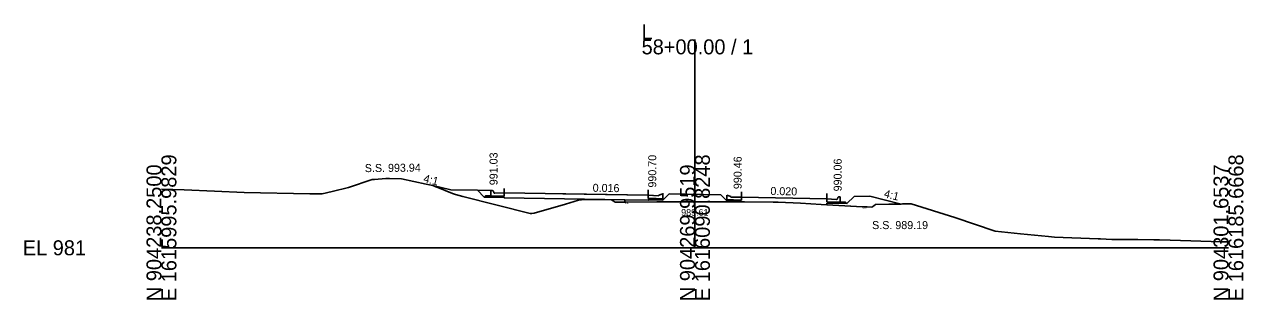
# Model space of a CAD drawing. Extents: x 1009 to 7438, y -1586 to 7964.
# Drawn here: x 5009.2 to 5237.7, y 5914 to 5965.5 of the extents above; entities that cross this region are included whole.
import ezdxf

# ---------------------------------------------------------------- set-up
doc = ezdxf.new("R2010")
doc.units = 0
for name, color, linetype in [('Exist Cross Section Cell', 7, 'Continuous'), ('Exist XS Center Line Elevation Label', 7, 'Continuous'), ('Exist XS Ground Line', 7, 'Continuous'), ('Prop XS Dump Level', 7, 'Continuous'), ('Prop XS Earthwork Shape', 7, 'Continuous'), ('Prop XS EOT Tick Mark', 7, 'Continuous'), ('Prop XS Finish Grade', 7, 'Continuous'), ('Prop XS Finish Grade CurbGutter', 7, 'Continuous'), ('Prop XS Finish Grade Earthwork', 7, 'Continuous'), ('Prop XS Finish Grade Pavement', 7, 'Continuous'), ('Prop XS Hydro Elevations', 7, 'Continuous'), ('Prop XS Pvmt Edge Slope', 7, 'Continuous'), ('Prop XS SE Text', 7, 'Continuous'), ('Prop XS Side Slope Text', 7, 'Continuous'), ('Prop XS SS Elevation Text', 7, 'Continuous'), ('Prop XS Subgrade CurbGutter', 7, 'Continuous'), ('Prop XS Subgrade Earthwork', 7, 'Continuous')]:
    doc.layers.add(name, color=color, linetype=linetype)

msp = doc.modelspace()

# ---------------------------------------------------------------- linework, layer by layer
at = {"layer": 'Exist Cross Section Cell'}
for p, q in [((5134.89, 5923.73), (5134.89, 5962.74)), ((5034.89, 5923.73), (5134.89, 5923.73)), ((5134.89, 5923.73), (5234.89, 5923.73))]:
    msp.add_line(p, q, dxfattribs=at)
at = {"layer": 'Exist XS Ground Line'}
for p, q in [((5069.95, 5934.99), (5074.4, 5936.49)), ((5074.4, 5936.49), (5074.85, 5936.54)), ((5074.85, 5936.54), (5076.94, 5936.73)), ((5076.94, 5936.73), (5077.61, 5936.73)), ((5077.61, 5936.73), (5079.89, 5936.63)), ((5079.89, 5936.63), (5084.52, 5935.65)), ((5084.52, 5935.65), (5085.75, 5935.39)), ((5085.75, 5935.39), (5086.35, 5935.17)), ((5086.35, 5935.17), (5086.68, 5935.03)), ((5086.68, 5935.03), (5089.44, 5933.9)), ((5034.89, 5934.69), (5039.17, 5934.57)), ((5039.17, 5934.57), (5044.81, 5934.31)), ((5044.81, 5934.31), (5050.39, 5934.07)), ((5050.39, 5934.07), (5062.69, 5933.84)), ((5062.69, 5933.84), (5065.03, 5933.84)), ((5065.03, 5933.84), (5066.9, 5934.27)), ((5066.9, 5934.27), (5069.95, 5934.99)), ((5089.44, 5933.9), (5090.02, 5933.68)), ((5090.02, 5933.68), (5091.41, 5933.33)), ((5091.41, 5933.33), (5103.99, 5930.15)), ((5113.09, 5932.65), (5114.27, 5932.79)), ((5114.27, 5932.79), (5117.03, 5932.74)), ((5117.03, 5932.74), (5119.22, 5932.7)), ((5104.74, 5930.18), (5110.6, 5931.91)), ((5110.6, 5931.91), (5113.09, 5932.65)), ((5119.22, 5932.7), (5119.54, 5932.5)), ((5119.54, 5932.5), (5119.92, 5932.24)), ((5119.92, 5932.24), (5120.97, 5932.27)), ((5120.97, 5932.27), (5121.77, 5932.3)), ((5121.77, 5932.3), (5127.73, 5932.31)), ((5127.73, 5932.31), (5132.79, 5932.35)), ((5132.79, 5932.35), (5134.89, 5932.34)), ((5134.89, 5932.34), (5143.13, 5932.31)), ((5143.13, 5932.31), (5144.15, 5932.31)), ((5144.15, 5932.31), (5149.56, 5932.28)), ((5149.56, 5932.28), (5150.51, 5932.24)), ((5150.51, 5932.24), (5154.7, 5932.08)), ((5154.7, 5932.08), (5158.56, 5931.85)), ((5158.56, 5931.85), (5166.29, 5931.42)), ((5166.29, 5931.42), (5167.2, 5931.37)), ((5167.2, 5931.37), (5168.06, 5931.35)), ((5168.06, 5931.35), (5168.4, 5931.57)), ((5168.4, 5931.57), (5168.74, 5931.83)), ((5168.74, 5931.83), (5171.23, 5931.88)), ((5171.23, 5931.88), (5173.77, 5931.93)), ((5173.77, 5931.93), (5174.77, 5931.96)), ((5174.77, 5931.96), (5175.43, 5931.93)), ((5175.43, 5931.93), (5183.58, 5929.37)), ((5103.99, 5930.15), (5104.32, 5930.15)), ((5104.32, 5930.15), (5104.74, 5930.18)), ((5183.58, 5929.37), (5191.15, 5926.85)), ((5191.15, 5926.85), (5195.9, 5926.32)), ((5195.9, 5926.32), (5201.15, 5925.83)), ((5201.15, 5925.83), (5202.3, 5925.7)), ((5202.3, 5925.7), (5210.46, 5925.42)), ((5210.46, 5925.42), (5210.88, 5925.4)), ((5210.88, 5925.4), (5213.03, 5925.31)), ((5213.03, 5925.31), (5217.9, 5925.26)), ((5217.9, 5925.26), (5220.93, 5925.22)), ((5220.93, 5925.22), (5221.95, 5925.2)), ((5221.95, 5925.2), (5223.98, 5925.15)), ((5223.98, 5925.15), (5233.59, 5924.84)), ((5233.59, 5924.84), (5234.89, 5924.83))]:
    msp.add_line(p, q, dxfattribs=at)
at = {"layer": 'Prop XS Dump Level'}
for p, q in [((5110.14, 5933.81), (5126.14, 5933.55)), ((5110.14, 5933.81), (5126.14, 5933.55)), ((5143.64, 5933.23), (5159.64, 5932.91)), ((5143.64, 5933.23), (5159.64, 5932.91))]:
    msp.add_line(p, q, dxfattribs=at)
at = {"layer": 'Prop XS Earthwork Shape'}
for points in [[(5119.54, 5932.5), (5119.92, 5932.24), (5120.97, 5932.27), (5121.77, 5932.3), (5121.77, 5932.7), (5099.14, 5933.07), (5099.14, 5933.16), (5095.39, 5933.22), (5094.12, 5934.49), (5089.14, 5934.6), (5085.75, 5935.39), (5086.35, 5935.17), (5086.68, 5935.03), (5089.44, 5933.9), (5090.02, 5933.68), (5091.41, 5933.33), (5103.99, 5930.15), (5104.32, 5930.15), (5104.74, 5930.18), (5110.6, 5931.91), (5113.09, 5932.65), (5114.27, 5932.79), (5117.03, 5932.74), (5119.22, 5932.7)], [(5143.64, 5932.4), (5140.9, 5932.45), (5139.72, 5933.63), (5130.06, 5933.83), (5128.9, 5932.67), (5126.14, 5932.72), (5126.14, 5932.63), (5121.77, 5932.7), (5121.77, 5932.3), (5127.73, 5932.31), (5132.79, 5932.35), (5134.89, 5932.34), (5143.13, 5932.31), (5143.64, 5932.31)], [(5164.73, 5933.34), (5167.64, 5933.4), (5173.57, 5931.92), (5171.23, 5931.88), (5168.74, 5931.83), (5168.4, 5931.57), (5168.06, 5931.35), (5167.2, 5931.37), (5166.29, 5931.42), (5159.64, 5931.79), (5159.64, 5931.99), (5159.64, 5932.08), (5163.39, 5932)]]:
    msp.add_lwpolyline(points, close=True, dxfattribs=at)
at = {"layer": 'Prop XS EOT Tick Mark'}
for p, q in [((5099.14, 5933.81), (5099.14, 5934.81)), ((5126.14, 5933.55), (5126.14, 5934.55)), ((5143.64, 5933.23), (5143.64, 5934.23)), ((5159.64, 5932.91), (5159.64, 5933.91))]:
    msp.add_line(p, q, dxfattribs=at)
at = {"layer": 'Prop XS Finish Grade'}
for p, q in [((5096.64, 5934.44), (5094.12, 5934.49)), ((5128.89, 5933.85), (5128.99, 5933.86))]:
    msp.add_line(p, q, dxfattribs=at)
at = {"layer": 'Prop XS Finish Grade CurbGutter'}
for p, q in [((5096.64, 5934.44), (5096.89, 5934.44)), ((5096.89, 5934.44), (5097.02, 5934.4)), ((5097.11, 5934.31), (5097.02, 5934.4)), ((5097.18, 5934.06), (5097.11, 5934.31)), ((5097.27, 5933.97), (5097.18, 5934.06)), ((5097.39, 5933.94), (5097.27, 5933.97)), ((5099.14, 5933.99), (5097.39, 5933.94)), ((5126.14, 5933.55), (5126.89, 5933.5)), ((5126.14, 5933.55), (5128.14, 5933.43)), ((5128.14, 5933.6), (5128.89, 5933.85)), ((5128.14, 5933.43), (5128.14, 5933.6)), ((5141.64, 5933.36), (5140.89, 5933.61)), ((5141.64, 5933.19), (5141.64, 5933.36)), ((5143.64, 5933.23), (5141.64, 5933.19)), ((5143.64, 5933.23), (5142.89, 5933.21)), ((5159.64, 5932.91), (5161.39, 5932.8)), ((5161.39, 5932.8), (5161.52, 5932.83)), ((5161.52, 5932.83), (5161.61, 5932.92)), ((5161.61, 5932.92), (5161.68, 5933.17)), ((5161.68, 5933.17), (5161.77, 5933.26)), ((5161.89, 5933.29), (5161.77, 5933.26)), ((5162.14, 5933.29), (5161.89, 5933.29))]:
    msp.add_line(p, q, dxfattribs=at)
at = {"layer": 'Prop XS Finish Grade Earthwork'}
for p, q in [((5085.75, 5935.39), (5089.14, 5934.6)), ((5094.12, 5934.49), (5089.14, 5934.6)), ((5139.72, 5933.63), (5130.06, 5933.83)), ((5164.73, 5933.34), (5167.64, 5933.4)), ((5167.64, 5933.4), (5173.57, 5931.92))]:
    msp.add_line(p, q, dxfattribs=at)
at = {"layer": 'Prop XS Finish Grade Pavement'}
for p, q in [((5099.14, 5933.99), (5126.14, 5933.55)), ((5143.64, 5933.23), (5159.64, 5932.91))]:
    msp.add_line(p, q, dxfattribs=at)
at = {"layer": 'Prop XS Pvmt Edge Slope'}
for p, q in [((5095.64, 5933.46), (5095.39, 5933.22)), ((5096.64, 5933.45), (5095.64, 5933.46)), ((5127.64, 5932.94), (5128.89, 5932.92)), ((5128.64, 5932.92), (5128.9, 5932.67)), ((5142.14, 5932.68), (5140.89, 5932.7)), ((5141.14, 5932.7), (5140.9, 5932.45)), ((5162.14, 5932.28), (5163.14, 5932.26)), ((5163.14, 5932.26), (5163.39, 5932))]:
    msp.add_line(p, q, dxfattribs=at)
at = {"layer": 'Prop XS Subgrade CurbGutter'}
for p, q in [((5096.64, 5933.45), (5096.64, 5934.44)), ((5099.14, 5933.41), (5096.64, 5933.45)), ((5099.14, 5933.99), (5099.14, 5933.41)), ((5126.14, 5933.55), (5126.14, 5932.97)), ((5126.14, 5932.97), (5127.64, 5932.94)), ((5128.89, 5932.92), (5128.89, 5933.85)), ((5140.89, 5932.7), (5140.89, 5933.61)), ((5143.64, 5933.23), (5143.64, 5932.65)), ((5159.64, 5932.91), (5159.64, 5932.33)), ((5162.14, 5932.28), (5162.14, 5933.29)), ((5143.64, 5932.65), (5142.14, 5932.68)), ((5159.64, 5932.33), (5162.14, 5932.28))]:
    msp.add_line(p, q, dxfattribs=at)
at = {"layer": 'Prop XS Subgrade Earthwork'}
for p, q in [((5095.39, 5933.22), (5094.12, 5934.49)), ((5099.14, 5933.16), (5095.39, 5933.22)), ((5099.14, 5933.07), (5099.14, 5933.16)), ((5121.77, 5932.7), (5099.14, 5933.07)), ((5126.14, 5932.63), (5126.14, 5932.72)), ((5126.14, 5932.72), (5128.9, 5932.67)), ((5128.9, 5932.67), (5130.06, 5933.83)), ((5140.9, 5932.45), (5139.72, 5933.63)), ((5163.39, 5932), (5164.73, 5933.34)), ((5121.77, 5932.7), (5121.77, 5932.3)), ((5121.77, 5932.7), (5121.77, 5932.3)), ((5121.77, 5932.7), (5126.14, 5932.63)), ((5143.64, 5932.4), (5140.9, 5932.45)), ((5143.64, 5932.31), (5143.64, 5932.4)), ((5143.64, 5932.31), (5143.64, 5932.31)), ((5159.64, 5931.99), (5159.64, 5932.08)), ((5159.64, 5932.08), (5163.39, 5932)), ((5159.64, 5931.99), (5159.64, 5931.79))]:
    msp.add_line(p, q, dxfattribs=at)

# ---------------------------------------------------------------- texts
at = {"layer": 'Exist Cross Section Cell'}
for s, p in [('L', (5124.89, 5962.74)), ('58+00.00 / 1', (5124.89, 5959.94)), ('EL 981', (5008.89, 5922.33))]:
    msp.add_text(s, height=2.8, dxfattribs=at).set_placement(p)
for s, p in [('E 1615995.9829', (5037.69, 5913.73)), ('E 1616090.8248', (5137.69, 5913.73)), ('E 1616185.6668', (5237.69, 5913.73)), ('N 904238.2500', (5034.89, 5913.73)), ('N 904269.9519', (5134.89, 5913.73)), ('N 904301.6537', (5234.89, 5913.73))]:
    msp.add_text(s, height=2.8, rotation=90, dxfattribs=at).set_placement(p)
at = {"layer": 'Exist XS Center Line Elevation Label'}
msp.add_text('989.61', height=1.25, dxfattribs=at).set_placement((5132.31, 5929.72))
at = {"layer": 'Prop XS Dump Level'}
for p in [(5121.77, 5932), (5121.77, 5932), (5121.77, 5932), (5166.29, 5931.12)]:
    msp.add_text('Eop', height=0.3, dxfattribs=at).set_placement(p)
at = {"layer": 'Prop XS Hydro Elevations'}
for s, p in [('991.03', (5097.89, 5935.44)), ('990.70', (5127.64, 5935)), ('990.46', (5143.64, 5934.71)), ('990.06', (5162.39, 5934.29))]:
    msp.add_text(s, height=1.5, rotation=90, dxfattribs=at).set_placement(p)
at = {"layer": 'Prop XS SE Text'}
for s, rotation, p in [('0.016', 359.0652, (5115.71, 5934.22)), ('0.020', 358.8542, (5149.02, 5933.62))]:
    msp.add_text(s, height=1.5, rotation=rotation, dxfattribs=at).set_placement(p)
at = {"layer": 'Prop XS Side Slope Text'}
for p in [(5083.9, 5936.06), (5170.22, 5933.22)]:
    msp.add_text('4:1', height=1.5, rotation=345.9638, dxfattribs=at).set_placement(p)
at = {"layer": 'Prop XS SS Elevation Text'}
msp.add_text('S.S. 993.94', height=1.5, rotation=0.5729, dxfattribs=at).set_placement((5073.02, 5937.89))
msp.add_text('S.S. 989.19', height=1.5, dxfattribs=at).set_placement((5168.1, 5927.23))

doc.saveas('drawing.dxf')
